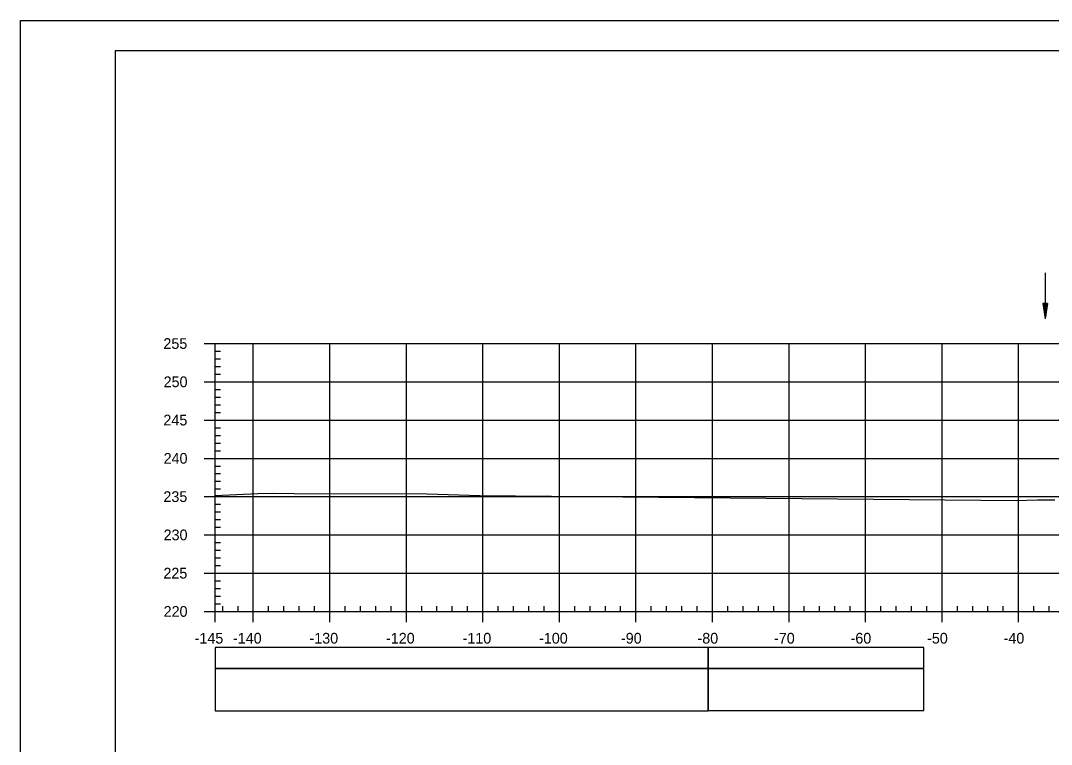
# Model space of a CAD drawing. Extents: x 1386544 to 1388153, y 379785 to 390999.
# Drawn here: x 1387819.8 to 1387954.5, y 384583.1 to 384677.7 of the extents above; entities that cross this region are included whole.
import ezdxf

# ---------------------------------------------------------------- set-up
doc = ezdxf.new("R2010")
doc.units = 0
for name, color, linetype in [('R_Axis', 7, 'Continuous'), ('R_Axis Annot', 7, 'Continuous'), ('R_Border', 7, 'Continuous'), ('R_Exist Surface', 7, 'Continuous'), ('R_Grid', 7, 'Continuous'), ('R_No Plot', 7, 'Continuous'), ('R_Striping', 7, 'Continuous'), ('R_Water', 7, 'Continuous')]:
    doc.layers.add(name, color=color, linetype=linetype)

msp = doc.modelspace()

# ---------------------------------------------------------------- linework, layer by layer
at = {"layer": 'R_Axis'}
for p, q in [((1387843.85, 384635.51), (1387845.25, 384635.51)), ((1387845.25, 384600.51), (1387845.25, 384635.51)), ((1387845.25, 384634.51), (1387845.95, 384634.51)), ((1387845.25, 384633.51), (1387845.95, 384633.51)), ((1387845.25, 384632.51), (1387845.95, 384632.51)), ((1387845.25, 384631.51), (1387845.95, 384631.51)), ((1387843.85, 384630.51), (1387845.25, 384630.51)), ((1387845.25, 384629.51), (1387845.95, 384629.51)), ((1387845.25, 384628.51), (1387845.95, 384628.51)), ((1387845.25, 384627.51), (1387845.95, 384627.51)), ((1387845.25, 384626.51), (1387845.95, 384626.51)), ((1387843.85, 384625.51), (1387845.25, 384625.51)), ((1387845.25, 384624.51), (1387845.95, 384624.51)), ((1387845.25, 384623.51), (1387845.95, 384623.51)), ((1387845.25, 384622.51), (1387845.95, 384622.51)), ((1387843.85, 384620.51), (1387845.25, 384620.51)), ((1387845.25, 384621.51), (1387845.95, 384621.51)), ((1387845.25, 384619.51), (1387845.95, 384619.51)), ((1387845.25, 384618.51), (1387845.95, 384618.51)), ((1387845.25, 384617.51), (1387845.95, 384617.51)), ((1387845.25, 384616.51), (1387845.95, 384616.51)), ((1387843.85, 384615.51), (1387845.25, 384615.51)), ((1387845.25, 384614.51), (1387845.95, 384614.51)), ((1387845.25, 384613.51), (1387845.95, 384613.51)), ((1387845.25, 384612.51), (1387845.95, 384612.51)), ((1387845.25, 384611.51), (1387845.95, 384611.51)), ((1387843.85, 384610.51), (1387845.25, 384610.51)), ((1387845.25, 384609.51), (1387845.95, 384609.51)), ((1387845.25, 384608.51), (1387845.95, 384608.51)), ((1387845.25, 384607.51), (1387845.95, 384607.51)), ((1387843.85, 384605.51), (1387845.25, 384605.51)), ((1387845.25, 384606.51), (1387845.95, 384606.51)), ((1387845.25, 384604.51), (1387845.95, 384604.51)), ((1387845.25, 384603.51), (1387845.95, 384603.51)), ((1387845.25, 384602.51), (1387845.95, 384602.51)), ((1387845.25, 384601.51), (1387845.95, 384601.51)), ((1387843.85, 384600.51), (1387845.25, 384600.51)), ((1387845.25, 384600.51), (1387845.25, 384601.21)), ((1387845.25, 384600.51), (1388135.25, 384600.51)), ((1387845.25, 384599.11), (1387845.25, 384600.51)), ((1387846.25, 384600.51), (1387846.25, 384601.21)), ((1387848.25, 384600.51), (1387848.25, 384601.21)), ((1387850.25, 384599.11), (1387850.25, 384600.51)), ((1387852.25, 384600.51), (1387852.25, 384601.21)), ((1387854.25, 384600.51), (1387854.25, 384601.21)), ((1387856.25, 384600.51), (1387856.25, 384601.21)), ((1387858.25, 384600.51), (1387858.25, 384601.21)), ((1387860.25, 384599.11), (1387860.25, 384600.51)), ((1387862.25, 384600.51), (1387862.25, 384601.21)), ((1387864.25, 384600.51), (1387864.25, 384601.21)), ((1387866.25, 384600.51), (1387866.25, 384601.21)), ((1387868.25, 384600.51), (1387868.25, 384601.21)), ((1387870.25, 384599.11), (1387870.25, 384600.51)), ((1387872.25, 384600.51), (1387872.25, 384601.21)), ((1387874.25, 384600.51), (1387874.25, 384601.21)), ((1387876.25, 384600.51), (1387876.25, 384601.21)), ((1387878.25, 384600.51), (1387878.25, 384601.21)), ((1387880.25, 384599.11), (1387880.25, 384600.51)), ((1387882.25, 384600.51), (1387882.25, 384601.21)), ((1387884.25, 384600.51), (1387884.25, 384601.21)), ((1387886.25, 384600.51), (1387886.25, 384601.21)), ((1387888.25, 384600.51), (1387888.25, 384601.21)), ((1387890.25, 384599.11), (1387890.25, 384600.51)), ((1387892.25, 384600.51), (1387892.25, 384601.21)), ((1387894.25, 384600.51), (1387894.25, 384601.21)), ((1387896.25, 384600.51), (1387896.25, 384601.21)), ((1387898.25, 384600.51), (1387898.25, 384601.21)), ((1387900.25, 384599.11), (1387900.25, 384600.51)), ((1387902.25, 384600.51), (1387902.25, 384601.21)), ((1387904.25, 384600.51), (1387904.25, 384601.21)), ((1387906.25, 384600.51), (1387906.25, 384601.21)), ((1387908.25, 384600.51), (1387908.25, 384601.21)), ((1387910.25, 384599.11), (1387910.25, 384600.51)), ((1387912.25, 384600.51), (1387912.25, 384601.21)), ((1387914.25, 384600.51), (1387914.25, 384601.21)), ((1387916.25, 384600.51), (1387916.25, 384601.21)), ((1387918.25, 384600.51), (1387918.25, 384601.21)), ((1387920.25, 384599.11), (1387920.25, 384600.51)), ((1387922.25, 384600.51), (1387922.25, 384601.21)), ((1387924.25, 384600.51), (1387924.25, 384601.21)), ((1387926.25, 384600.51), (1387926.25, 384601.21)), ((1387928.25, 384600.51), (1387928.25, 384601.21)), ((1387930.25, 384599.11), (1387930.25, 384600.51)), ((1387932.25, 384600.51), (1387932.25, 384601.21)), ((1387934.25, 384600.51), (1387934.25, 384601.21)), ((1387936.25, 384600.51), (1387936.25, 384601.21)), ((1387938.25, 384600.51), (1387938.25, 384601.21)), ((1387940.25, 384599.11), (1387940.25, 384600.51)), ((1387942.25, 384600.51), (1387942.25, 384601.21)), ((1387944.25, 384600.51), (1387944.25, 384601.21)), ((1387946.25, 384600.51), (1387946.25, 384601.21)), ((1387948.25, 384600.51), (1387948.25, 384601.21)), ((1387950.25, 384599.11), (1387950.25, 384600.51)), ((1387952.25, 384600.51), (1387952.25, 384601.21)), ((1387954.25, 384600.51), (1387954.25, 384601.21))]:
    msp.add_line(p, q, dxfattribs=at)
at = {"layer": 'R_Axis Annot'}
for points in [[(1387845.25, 384593.07), (1387909.69, 384593.07), (1387909.69, 384595.78), (1387845.25, 384595.78)], [(1387845.25, 384587.54), (1387909.69, 384587.54), (1387909.69, 384593.07), (1387845.25, 384593.07)]]:
    msp.add_lwpolyline(points, close=True, dxfattribs=at)
at = {"layer": 'R_Border'}
for p, q in [((1387832.25, 384673.81), (1388148.43, 384673.81)), ((1387832.25, 384468.35), (1387832.25, 384673.81))]:
    msp.add_line(p, q, dxfattribs=at)
at = {"layer": 'R_Exist Surface'}
for points in [[(1387845.25, 384615.65), (1387850.84, 384615.92), (1387852.9, 384615.94), (1387855.57, 384615.93), (1387872.96, 384615.88), (1387879.85, 384615.67)], [(1387879.85, 384615.67), (1387949.96, 384615), (1387952.72, 384615.09), (1387954.99, 384615.11)]]:
    msp.add_lwpolyline(points, dxfattribs=at)
at = {"layer": 'R_Grid'}
for p, q in [((1387845.25, 384635.51), (1388135.25, 384635.51)), ((1387845.25, 384600.51), (1387845.25, 384635.51)), ((1387845.25, 384635.51), (1388135.25, 384635.51)), ((1387845.25, 384600.51), (1387845.25, 384635.51)), ((1387845.25, 384635.51), (1388135.25, 384635.51)), ((1387845.25, 384600.51), (1387845.25, 384635.51)), ((1387850.25, 384600.51), (1387850.25, 384635.51)), ((1387850.25, 384600.51), (1387850.25, 384635.51)), ((1387850.25, 384600.51), (1387850.25, 384635.51)), ((1387860.25, 384600.51), (1387860.25, 384635.51)), ((1387860.25, 384600.51), (1387860.25, 384635.51)), ((1387860.25, 384600.51), (1387860.25, 384635.51)), ((1387870.25, 384600.51), (1387870.25, 384635.51)), ((1387870.25, 384600.51), (1387870.25, 384635.51)), ((1387870.25, 384600.51), (1387870.25, 384635.51)), ((1387880.25, 384600.51), (1387880.25, 384635.51)), ((1387880.25, 384600.51), (1387880.25, 384635.51)), ((1387880.25, 384600.51), (1387880.25, 384635.51)), ((1387890.25, 384600.51), (1387890.25, 384635.51)), ((1387890.25, 384600.51), (1387890.25, 384635.51)), ((1387890.25, 384600.51), (1387890.25, 384635.51)), ((1387900.25, 384600.51), (1387900.25, 384635.51)), ((1387900.25, 384600.51), (1387900.25, 384635.51)), ((1387900.25, 384600.51), (1387900.25, 384635.51)), ((1387910.25, 384600.51), (1387910.25, 384635.51)), ((1387910.25, 384600.51), (1387910.25, 384635.51)), ((1387910.25, 384600.51), (1387910.25, 384635.51)), ((1387920.25, 384600.51), (1387920.25, 384635.51)), ((1387920.25, 384600.51), (1387920.25, 384635.51)), ((1387920.25, 384600.51), (1387920.25, 384635.51)), ((1387930.25, 384600.51), (1387930.25, 384635.51)), ((1387930.25, 384600.51), (1387930.25, 384635.51)), ((1387930.25, 384600.51), (1387930.25, 384635.51)), ((1387940.25, 384600.51), (1387940.25, 384635.51)), ((1387940.25, 384600.51), (1387940.25, 384635.51)), ((1387940.25, 384600.51), (1387940.25, 384635.51)), ((1387950.25, 384600.51), (1387950.25, 384635.51)), ((1387950.25, 384600.51), (1387950.25, 384635.51)), ((1387950.25, 384600.51), (1387950.25, 384635.51)), ((1387845.25, 384630.51), (1388135.25, 384630.51)), ((1387845.25, 384630.51), (1388135.25, 384630.51)), ((1387845.25, 384630.51), (1388135.25, 384630.51)), ((1387845.25, 384625.51), (1388135.25, 384625.51)), ((1387845.25, 384625.51), (1388135.25, 384625.51)), ((1387845.25, 384625.51), (1388135.25, 384625.51)), ((1387845.25, 384620.51), (1388135.25, 384620.51)), ((1387845.25, 384620.51), (1388135.25, 384620.51)), ((1387845.25, 384620.51), (1388135.25, 384620.51)), ((1387845.25, 384615.51), (1388135.25, 384615.51)), ((1387845.25, 384615.51), (1388135.25, 384615.51)), ((1387845.25, 384615.51), (1388135.25, 384615.51)), ((1387845.25, 384610.51), (1388135.25, 384610.51)), ((1387845.25, 384610.51), (1388135.25, 384610.51)), ((1387845.25, 384610.51), (1388135.25, 384610.51)), ((1387845.25, 384605.51), (1388135.25, 384605.51)), ((1387845.25, 384605.51), (1388135.25, 384605.51)), ((1387845.25, 384605.51), (1388135.25, 384605.51)), ((1387845.25, 384600.51), (1388135.25, 384600.51)), ((1387845.25, 384600.51), (1388135.25, 384600.51)), ((1387845.25, 384600.51), (1388135.25, 384600.51))]:
    msp.add_line(p, q, dxfattribs=at)
at = {"layer": 'R_No Plot'}
msp.add_line((1387819.85, 384677.7), (1388153.18, 384677.7), dxfattribs=at)
for points in [[(1387819.84, 384677.7), (1388153.18, 384677.7), (1388153.18, 384464.36), (1387819.84, 384464.36)], [(1388066.17, 384673.81), (1388085.79, 384673.81), (1388085.79, 384663.93), (1388101.9, 384663.93), (1388125.1, 384663.93), (1388125.1, 384639.59), (1388148.43, 384639.59), (1388148.43, 384468.35), (1387832.25, 384468.35), (1387832.25, 384673.81)]]:
    msp.add_lwpolyline(points, close=True, dxfattribs=at)
at = {"layer": 'R_Striping'}
for points in [[(1387909.69, 384593.07), (1387937.87, 384593.07), (1387937.87, 384595.78), (1387909.69, 384595.78)], [(1387909.69, 384587.55), (1387937.87, 384587.55), (1387937.87, 384593.07), (1387909.69, 384593.07)]]:
    msp.add_lwpolyline(points, close=True, dxfattribs=at)
at = {"layer": 'R_Water'}
for p, q in [((1387953.72, 384644.73), (1387953.72, 384638.73)), ((1387953.42, 384640.73), (1387953.72, 384638.73)), ((1387954.02, 384640.73), (1387953.42, 384640.73)), ((1387953.42, 384640.73), (1387953.72, 384638.73)), ((1387954.02, 384640.73), (1387953.42, 384640.73)), ((1387953.47, 384640.73), (1387953.72, 384639.07)), ((1387953.47, 384640.73), (1387953.72, 384639.07)), ((1387953.52, 384640.73), (1387953.72, 384639.41)), ((1387953.52, 384640.73), (1387953.72, 384639.41)), ((1387953.57, 384640.73), (1387953.72, 384639.75)), ((1387953.57, 384640.73), (1387953.72, 384639.75)), ((1387953.62, 384640.73), (1387953.72, 384640.08)), ((1387953.62, 384640.73), (1387953.72, 384640.08)), ((1387953.68, 384640.73), (1387953.72, 384640.42)), ((1387953.68, 384640.73), (1387953.72, 384640.42)), ((1387954.02, 384640.73), (1387953.72, 384638.73)), ((1387953.82, 384640.73), (1387953.72, 384640.08)), ((1387953.92, 384640.73), (1387953.72, 384639.41)), ((1387953.97, 384640.73), (1387953.72, 384639.07)), ((1387953.87, 384640.73), (1387953.72, 384639.75)), ((1387953.77, 384640.73), (1387953.72, 384640.42)), ((1387954.02, 384640.73), (1387953.72, 384638.73)), ((1387953.82, 384640.73), (1387953.72, 384640.08)), ((1387953.92, 384640.73), (1387953.72, 384639.41)), ((1387953.97, 384640.73), (1387953.72, 384639.07)), ((1387953.87, 384640.73), (1387953.72, 384639.75)), ((1387953.77, 384640.73), (1387953.72, 384640.42))]:
    msp.add_line(p, q, dxfattribs=at)

# ---------------------------------------------------------------- texts
at = {"layer": 'R_Axis Annot'}
for s, p in [('255', (1387838.5, 384634.81)), ('250', (1387838.53, 384629.81)), ('245', (1387838.5, 384624.81)), ('240', (1387838.53, 384619.81)), ('235', (1387838.5, 384614.81)), ('230', (1387838.53, 384609.81)), ('225', (1387838.5, 384604.81)), ('220', (1387838.53, 384599.81)), ('-145', (1387842.58, 384596.31)), ('-140', (1387847.59, 384596.31)), ('-130', (1387857.59, 384596.31)), ('-120', (1387867.59, 384596.31)), ('-110', (1387877.59, 384596.31)), ('-100', (1387887.59, 384596.31)), ('-90', (1387898.29, 384596.31)), ('-80', (1387908.29, 384596.31)), ('-70', (1387918.29, 384596.31)), ('-60', (1387928.29, 384596.31)), ('-50', (1387938.29, 384596.31)), ('-40', (1387948.29, 384596.31))]:
    msp.add_text(s, height=1.4, dxfattribs=at).set_placement(p)

doc.saveas('drawing.dxf')
